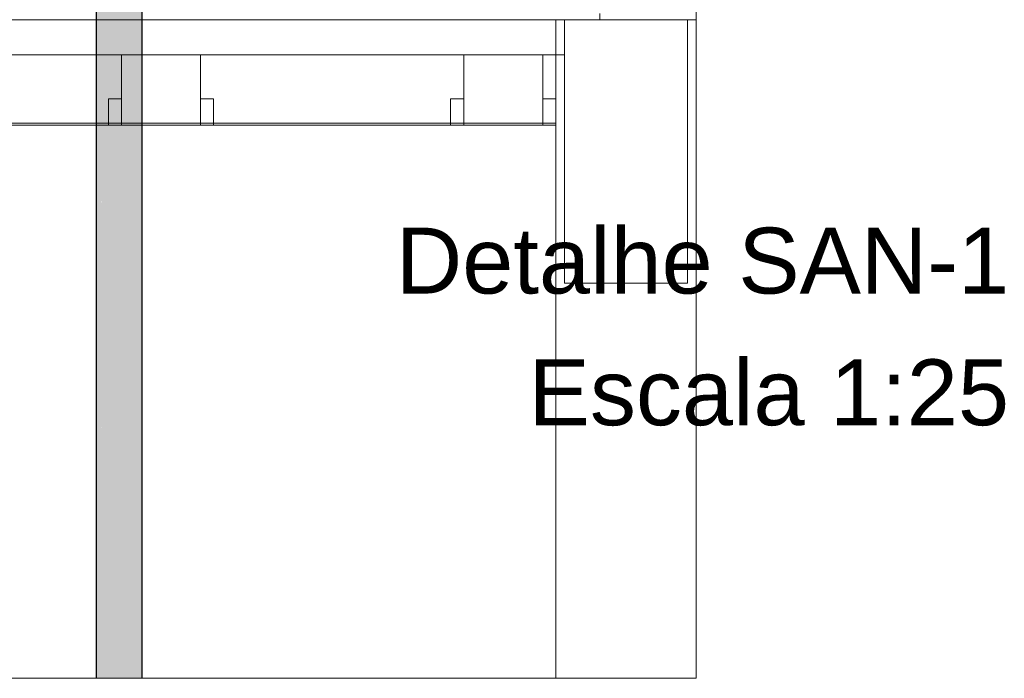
# Model space of a CAD drawing. Header units: millimetres. Extents: x -16331 to -10174, y -4135 to -3584.
# Tile 351 of 456: x -10256.27 to -10251.78, y -3959.25 to -3956.25. Entities that reach past the tile are written whole.
import ezdxf

# ---------------------------------------------------------------- set-up
doc = ezdxf.new("R2010")
doc.units = ezdxf.units.MM
doc.layers.add('CV-Condutos', color=1, linetype='Continuous')
for name, color, linetype, lineweight in [('DI-Elementos externos em corte', 9, 'Continuous', 18), ('DI-Elementos externos em vista', 9, 'Continuous', 5), ('DI-Títulos', 3, 'Continuous', 5), ('IFC-Parede-Contorno', 42, 'Continuous', 5)]:
    doc.layers.add(name, color=color, linetype=linetype, lineweight=lineweight)
doc.styles.add('Arial', font='arial.ttf', dxfattribs={"height": 100})

msp = doc.modelspace()

# ---------------------------------------------------------------- hatches: boundary and pattern name
at = {"layer": 'CV-Condutos', "linetype": 'Continuous'}
for points in [[(-10255.9126, -3959.2465), (-10255.9126, -3951.1495), (-10255.9218, -3959.2465)], [(-10255.8986, -3959.2465), (-10255.8866, -3959.2465), (-10255.8866, -3951.1495)], [(-10255.866, -3959.2465), (-10255.8483, -3959.2465), (-10255.8483, -3951.1495)], [(-10255.8483, -3959.2465), (-10255.8247, -3959.2465), (-10255.8043, -3951.1495), (-10255.8483, -3951.1495)], [(-10255.8247, -3959.2465), (-10255.8043, -3959.2465), (-10255.8043, -3951.1495)], [(-10255.8043, -3959.2465), (-10255.7817, -3959.2465), (-10255.7622, -3951.1495), (-10255.8043, -3951.1495)], [(-10255.7817, -3959.2465), (-10255.7622, -3959.2465), (-10255.7622, -3951.1495)], [(-10255.7622, -3959.2465), (-10255.7446, -3959.2465), (-10255.7293, -3951.1495), (-10255.7622, -3951.1495)], [(-10255.7446, -3959.2465), (-10255.7293, -3959.2465), (-10255.7293, -3951.1495)], [(-10255.7293, -3959.2465), (-10255.7197, -3959.2465), (-10255.7113, -3951.1495), (-10255.7293, -3951.1495)], [(-10255.7197, -3959.2465), (-10255.7113, -3959.2465), (-10255.7113, -3951.1495)], [(-10255.9126, -3959.2465), (-10255.8986, -3959.2465), (-10255.8867, -3951.1895), (-10255.9126, -3951.1895)], [(-10255.8866, -3959.2465), (-10255.866, -3959.2465), (-10255.8484, -3951.1895), (-10255.8866, -3951.1895)]]:
    msp.add_hatch(color=11, dxfattribs=at).paths.add_polyline_path(points)

# ---------------------------------------------------------------- linework, layer by layer
at = {"layer": 'CV-Condutos'}
for p, q in [((-10255.7113, -3959.2465), (-10255.7113, -3951.1495)), ((-10255.9218, -3951.1895), (-10255.9218, -3959.2465))]:
    msp.add_line(p, q, dxfattribs=at)
at = {"layer": 'DI-Elementos externos em corte'}
for p, q in [((-10253.1861, -3956.2465), (-10253.1861, -3955.6454)), ((-10253.6261, -3956.2181), (-10253.6261, -3956.2465)), ((-10253.8261, -3956.2465), (-10260.8294, -3956.2465)), ((-10255.9576, -3956.2465), (-10257.5129, -3956.2465)), ((-10255.8657, -3956.2465), (-10255.9576, -3956.2465)), ((-10255.8057, -3956.2465), (-10255.8657, -3956.2465)), ((-10255.4457, -3956.2465), (-10255.8057, -3956.2465)), ((-10254.142, -3956.2465), (-10255.4457, -3956.2465)), ((-10253.8857, -3956.2465), (-10254.142, -3956.2465)), ((-10253.8261, -3956.2465), (-10253.8857, -3956.2465)), ((-10253.7861, -3956.2465), (-10253.8261, -3956.2465)), ((-10253.8261, -3956.2465), (-10253.8261, -3956.4065)), ((-10253.8261, -3956.4065), (-10253.8261, -3956.2465)), ((-10253.7861, -3956.2465), (-10253.8261, -3956.2465)), ((-10253.6261, -3956.2465), (-10253.7861, -3956.2465)), ((-10253.7142, -3956.2465), (-10253.7861, -3956.2465)), ((-10253.7861, -3956.2465), (-10253.7861, -3956.4065)), ((-10253.7861, -3956.386), (-10253.7861, -3956.2465)), ((-10253.6261, -3956.2465), (-10253.7142, -3956.2465)), ((-10253.2663, -3956.2465), (-10253.6261, -3956.2465)), ((-10253.6261, -3956.2465), (-10253.4368, -3956.2465)), ((-10253.2261, -3956.2465), (-10253.6261, -3956.2465)), ((-10253.4368, -3956.2465), (-10253.3019, -3956.2465)), ((-10253.3019, -3956.2465), (-10253.2387, -3956.2465)), ((-10253.2617, -3956.2465), (-10253.2663, -3956.2465)), ((-10253.2261, -3956.2465), (-10253.2617, -3956.2465)), ((-10253.2387, -3956.2465), (-10253.2261, -3956.2465)), ((-10253.1861, -3956.2465), (-10253.2261, -3956.2465)), ((-10253.2261, -3956.2465), (-10253.1861, -3956.2465)), ((-10253.2261, -3956.4004), (-10253.2261, -3956.2465)), ((-10253.1861, -3956.8171), (-10253.1861, -3956.2465)), ((-10257.0057, -3956.4065), (-10255.8057, -3956.4065)), ((-10255.8057, -3956.4065), (-10255.4457, -3956.4065)), ((-10255.7595, -3956.4065), (-10255.8057, -3956.4065)), ((-10255.8057, -3956.4065), (-10255.8057, -3956.6065)), ((-10255.4457, -3956.4065), (-10255.7595, -3956.4065)), ((-10255.4457, -3956.4065), (-10254.2457, -3956.4065)), ((-10255.4457, -3956.4475), (-10255.4457, -3956.4065)), ((-10254.2457, -3956.4065), (-10253.8857, -3956.4065)), ((-10254.1995, -3956.4065), (-10254.2457, -3956.4065)), ((-10254.2457, -3956.4065), (-10254.2457, -3956.6065)), ((-10253.8857, -3956.4065), (-10254.1995, -3956.4065)), ((-10253.8857, -3956.4065), (-10253.8261, -3956.4065)), ((-10253.8857, -3956.4475), (-10253.8857, -3956.4065)), ((-10253.8261, -3956.4065), (-10253.8261, -3956.6065)), ((-10253.8261, -3956.6065), (-10253.8261, -3956.4065)), ((-10253.8261, -3956.4065), (-10253.7861, -3956.4065)), ((-10253.7861, -3956.4065), (-10253.7861, -3956.386)), ((-10253.7861, -3956.4065), (-10253.7861, -3957.2926)), ((-10253.2261, -3957.4465), (-10253.2261, -3956.4004)), ((-10255.4457, -3956.6065), (-10255.4457, -3956.4475)), ((-10253.8857, -3956.6065), (-10253.8857, -3956.4475)), ((-10255.858, -3956.6065), (-10255.8657, -3956.6065)), ((-10255.8657, -3956.6065), (-10255.8657, -3956.7111)), ((-10255.8057, -3956.6065), (-10255.858, -3956.6065)), ((-10255.8057, -3956.6065), (-10255.8057, -3956.6854)), ((-10255.8057, -3956.6219), (-10255.8057, -3956.6065)), ((-10255.8057, -3956.7185), (-10255.8057, -3956.6219)), ((-10255.438, -3956.6065), (-10255.4457, -3956.6065)), ((-10255.4457, -3956.6065), (-10255.4457, -3956.7111)), ((-10255.4457, -3956.7185), (-10255.4457, -3956.6065)), ((-10255.3857, -3956.6065), (-10255.438, -3956.6065)), ((-10255.3857, -3956.6219), (-10255.3857, -3956.6065)), ((-10255.3857, -3956.7185), (-10255.3857, -3956.6219)), ((-10254.298, -3956.6065), (-10254.3057, -3956.6065)), ((-10254.3057, -3956.6065), (-10254.3057, -3956.7111)), ((-10254.2457, -3956.6065), (-10254.298, -3956.6065)), ((-10254.2457, -3956.6065), (-10254.2457, -3956.6854)), ((-10254.2457, -3956.6219), (-10254.2457, -3956.6065)), ((-10254.2457, -3956.7185), (-10254.2457, -3956.6219)), ((-10253.8857, -3956.7185), (-10253.8857, -3956.6065)), ((-10253.878, -3956.6065), (-10253.8857, -3956.6065)), ((-10253.8857, -3956.6065), (-10253.8857, -3956.7111)), ((-10253.8261, -3956.6065), (-10253.878, -3956.6065)), ((-10253.8261, -3956.6065), (-10253.8261, -3956.7185)), ((-10253.8261, -3956.6663), (-10253.8261, -3956.6065)), ((-10253.8257, -3956.6065), (-10253.8261, -3956.6065)), ((-10253.8257, -3956.6219), (-10253.8257, -3956.6065)), ((-10253.8257, -3956.7185), (-10253.8257, -3956.6219)), ((-10253.8261, -3956.7185), (-10253.8261, -3956.6663)), ((-10261.8261, -3956.7265), (-10254.8293, -3956.7265)), ((-10253.8261, -3956.7185), (-10260.8228, -3956.7185)), ((-10256.9457, -3956.7265), (-10255.9576, -3956.7265)), ((-10255.9576, -3956.7265), (-10255.8657, -3956.7265)), ((-10255.8657, -3956.7111), (-10255.8657, -3956.7185)), ((-10255.8657, -3956.7185), (-10255.8657, -3956.7265)), ((-10255.8657, -3956.7265), (-10255.8057, -3956.7265)), ((-10255.8657, -3956.7265), (-10255.8133, -3956.7265)), ((-10255.8133, -3956.7265), (-10255.8057, -3956.7265)), ((-10255.8057, -3956.6854), (-10255.8057, -3956.7185)), ((-10255.8057, -3956.7265), (-10255.8057, -3956.7185)), ((-10255.8057, -3956.7185), (-10255.8057, -3956.7265)), ((-10255.8057, -3956.7265), (-10255.4457, -3956.7265)), ((-10255.8057, -3956.7265), (-10255.4918, -3956.7265)), ((-10255.4918, -3956.7265), (-10255.4457, -3956.7265)), ((-10255.4457, -3956.7111), (-10255.4457, -3956.7185)), ((-10255.4457, -3956.7185), (-10255.4457, -3956.7265)), ((-10255.4457, -3956.7265), (-10255.4457, -3956.7185)), ((-10255.4457, -3956.7265), (-10255.3933, -3956.7265)), ((-10255.3933, -3956.7265), (-10255.3857, -3956.7265)), ((-10255.3857, -3956.7265), (-10255.3857, -3956.7185)), ((-10255.3857, -3956.7265), (-10254.3057, -3956.7265)), ((-10254.8293, -3956.7265), (-10254.3057, -3956.7265)), ((-10254.3057, -3956.7111), (-10254.3057, -3956.7185)), ((-10254.3057, -3956.7185), (-10254.3057, -3956.7265)), ((-10254.3057, -3956.7265), (-10254.2457, -3956.7265)), ((-10254.3057, -3956.7265), (-10254.2457, -3956.7265)), ((-10254.3057, -3956.7265), (-10254.2533, -3956.7265)), ((-10254.2533, -3956.7265), (-10254.2457, -3956.7265)), ((-10254.2457, -3956.6854), (-10254.2457, -3956.7185)), ((-10254.2457, -3956.7185), (-10254.2457, -3956.7265)), ((-10254.2457, -3956.7265), (-10254.2457, -3956.7185)), ((-10254.2457, -3956.7265), (-10254.142, -3956.7265)), ((-10254.2457, -3956.7265), (-10253.8857, -3956.7265)), ((-10254.2457, -3956.7265), (-10253.9318, -3956.7265)), ((-10254.142, -3956.7265), (-10253.8857, -3956.7265)), ((-10253.9318, -3956.7265), (-10253.8857, -3956.7265)), ((-10253.8857, -3956.7111), (-10253.8857, -3956.7185)), ((-10253.8857, -3956.7265), (-10253.8857, -3956.7185)), ((-10253.8857, -3956.7185), (-10253.8857, -3956.7265)), ((-10253.8857, -3956.7265), (-10253.8261, -3956.7265)), ((-10253.8857, -3956.7265), (-10253.8261, -3956.7265)), ((-10253.8857, -3956.7265), (-10253.8333, -3956.7265)), ((-10253.8333, -3956.7265), (-10253.8261, -3956.7265)), ((-10253.8261, -3956.7265), (-10253.8261, -3956.7185)), ((-10253.8261, -3956.7255), (-10253.8261, -3956.7185)), ((-10253.8261, -3956.7265), (-10253.8261, -3956.7255)), ((-10253.8261, -3956.7265), (-10253.8261, -3956.8171)), ((-10253.8261, -3956.7265), (-10253.8257, -3956.7265)), ((-10253.8257, -3956.7265), (-10253.8257, -3956.7185)), ((-10253.8261, -3956.8171), (-10253.8261, -3957.4465)), ((-10253.1861, -3957.4465), (-10253.1861, -3956.8171)), ((-10253.7861, -3957.2926), (-10253.7861, -3957.4465)), ((-10253.8261, -3957.4465), (-10253.8261, -3959.2465)), ((-10253.7861, -3957.4465), (-10253.2979, -3957.4465)), ((-10253.2979, -3957.4465), (-10253.2261, -3957.4465)), ((-10253.1861, -3959.2465), (-10253.1861, -3957.4465)), ((-10253.8261, -3959.2465), (-10253.7861, -3959.2465)), ((-10253.7861, -3959.2465), (-10253.7468, -3959.2465)), ((-10253.7468, -3959.2465), (-10253.2261, -3959.2465)), ((-10253.2261, -3959.2465), (-10253.1861, -3959.2465))]:
    msp.add_line(p, q, dxfattribs=at)
at = {"layer": 'DI-Elementos externos em corte', "lineweight": 5}
for p, q in [((-10253.1861, -3956.2465), (-10253.1861, -3955.6454)), ((-10253.6261, -3956.2181), (-10253.6261, -3956.2465)), ((-10253.8261, -3956.2465), (-10260.8294, -3956.2465)), ((-10255.9576, -3956.2465), (-10257.5129, -3956.2465)), ((-10255.8657, -3956.2465), (-10255.9576, -3956.2465)), ((-10255.8057, -3956.2465), (-10255.8657, -3956.2465)), ((-10255.4457, -3956.2465), (-10255.8057, -3956.2465)), ((-10254.142, -3956.2465), (-10255.4457, -3956.2465)), ((-10253.8857, -3956.2465), (-10254.142, -3956.2465)), ((-10253.8261, -3956.2465), (-10253.8857, -3956.2465)), ((-10253.7861, -3956.2465), (-10253.8261, -3956.2465)), ((-10253.8261, -3956.2465), (-10253.8261, -3956.4065)), ((-10253.8261, -3956.4065), (-10253.8261, -3956.2465)), ((-10253.7861, -3956.2465), (-10253.8261, -3956.2465)), ((-10253.6261, -3956.2465), (-10253.7861, -3956.2465)), ((-10253.7142, -3956.2465), (-10253.7861, -3956.2465)), ((-10253.7861, -3956.2465), (-10253.7861, -3956.4065)), ((-10253.7861, -3956.386), (-10253.7861, -3956.2465)), ((-10253.6261, -3956.2465), (-10253.7142, -3956.2465)), ((-10253.2663, -3956.2465), (-10253.6261, -3956.2465)), ((-10253.6261, -3956.2465), (-10253.4368, -3956.2465)), ((-10253.2261, -3956.2465), (-10253.6261, -3956.2465)), ((-10253.4368, -3956.2465), (-10253.3019, -3956.2465)), ((-10253.3019, -3956.2465), (-10253.2387, -3956.2465)), ((-10253.2617, -3956.2465), (-10253.2663, -3956.2465)), ((-10253.2261, -3956.2465), (-10253.2617, -3956.2465)), ((-10253.2387, -3956.2465), (-10253.2261, -3956.2465)), ((-10253.1861, -3956.2465), (-10253.2261, -3956.2465)), ((-10253.2261, -3956.2465), (-10253.1861, -3956.2465)), ((-10253.2261, -3956.4004), (-10253.2261, -3956.2465)), ((-10253.1861, -3956.8171), (-10253.1861, -3956.2465)), ((-10257.0057, -3956.4065), (-10255.8057, -3956.4065)), ((-10255.8057, -3956.4065), (-10255.4457, -3956.4065)), ((-10255.7595, -3956.4065), (-10255.8057, -3956.4065)), ((-10255.8057, -3956.4065), (-10255.8057, -3956.6065)), ((-10255.4457, -3956.4065), (-10255.7595, -3956.4065)), ((-10255.4457, -3956.4065), (-10254.2457, -3956.4065)), ((-10255.4457, -3956.4475), (-10255.4457, -3956.4065)), ((-10254.2457, -3956.4065), (-10253.8857, -3956.4065)), ((-10254.1995, -3956.4065), (-10254.2457, -3956.4065)), ((-10254.2457, -3956.4065), (-10254.2457, -3956.6065)), ((-10253.8857, -3956.4065), (-10254.1995, -3956.4065)), ((-10253.8857, -3956.4065), (-10253.8261, -3956.4065)), ((-10253.8857, -3956.4475), (-10253.8857, -3956.4065)), ((-10253.8261, -3956.4065), (-10253.8261, -3956.6065)), ((-10253.8261, -3956.6065), (-10253.8261, -3956.4065)), ((-10253.8261, -3956.4065), (-10253.7861, -3956.4065)), ((-10253.7861, -3956.4065), (-10253.7861, -3956.386)), ((-10253.7861, -3956.4065), (-10253.7861, -3957.2926)), ((-10253.2261, -3957.4465), (-10253.2261, -3956.4004)), ((-10255.4457, -3956.6065), (-10255.4457, -3956.4475)), ((-10253.8857, -3956.6065), (-10253.8857, -3956.4475)), ((-10255.858, -3956.6065), (-10255.8657, -3956.6065)), ((-10255.8657, -3956.6065), (-10255.8657, -3956.7111)), ((-10255.8057, -3956.6065), (-10255.858, -3956.6065)), ((-10255.8057, -3956.6065), (-10255.8057, -3956.6854)), ((-10255.8057, -3956.6219), (-10255.8057, -3956.6065)), ((-10255.8057, -3956.7185), (-10255.8057, -3956.6219)), ((-10255.438, -3956.6065), (-10255.4457, -3956.6065)), ((-10255.4457, -3956.6065), (-10255.4457, -3956.7111)), ((-10255.4457, -3956.7185), (-10255.4457, -3956.6065)), ((-10255.3857, -3956.6065), (-10255.438, -3956.6065)), ((-10255.3857, -3956.6219), (-10255.3857, -3956.6065)), ((-10255.3857, -3956.7185), (-10255.3857, -3956.6219)), ((-10254.298, -3956.6065), (-10254.3057, -3956.6065)), ((-10254.3057, -3956.6065), (-10254.3057, -3956.7111)), ((-10254.2457, -3956.6065), (-10254.298, -3956.6065)), ((-10254.2457, -3956.6065), (-10254.2457, -3956.6854)), ((-10254.2457, -3956.6219), (-10254.2457, -3956.6065)), ((-10254.2457, -3956.7185), (-10254.2457, -3956.6219)), ((-10253.8857, -3956.7185), (-10253.8857, -3956.6065)), ((-10253.878, -3956.6065), (-10253.8857, -3956.6065)), ((-10253.8857, -3956.6065), (-10253.8857, -3956.7111)), ((-10253.8261, -3956.6065), (-10253.878, -3956.6065)), ((-10253.8261, -3956.6065), (-10253.8261, -3956.7185)), ((-10253.8261, -3956.6663), (-10253.8261, -3956.6065)), ((-10253.8257, -3956.6065), (-10253.8261, -3956.6065)), ((-10253.8257, -3956.6219), (-10253.8257, -3956.6065)), ((-10253.8257, -3956.7185), (-10253.8257, -3956.6219)), ((-10253.8261, -3956.7185), (-10253.8261, -3956.6663)), ((-10261.8261, -3956.7265), (-10254.8293, -3956.7265)), ((-10253.8261, -3956.7185), (-10260.8228, -3956.7185)), ((-10256.9457, -3956.7265), (-10255.9576, -3956.7265)), ((-10255.9576, -3956.7265), (-10255.8657, -3956.7265)), ((-10255.8657, -3956.7111), (-10255.8657, -3956.7185)), ((-10255.8657, -3956.7185), (-10255.8657, -3956.7265)), ((-10255.8657, -3956.7265), (-10255.8057, -3956.7265)), ((-10255.8657, -3956.7265), (-10255.8133, -3956.7265)), ((-10255.8133, -3956.7265), (-10255.8057, -3956.7265)), ((-10255.8057, -3956.6854), (-10255.8057, -3956.7185)), ((-10255.8057, -3956.7265), (-10255.8057, -3956.7185)), ((-10255.8057, -3956.7185), (-10255.8057, -3956.7265)), ((-10255.8057, -3956.7265), (-10255.4457, -3956.7265)), ((-10255.8057, -3956.7265), (-10255.4918, -3956.7265)), ((-10255.4918, -3956.7265), (-10255.4457, -3956.7265)), ((-10255.4457, -3956.7111), (-10255.4457, -3956.7185)), ((-10255.4457, -3956.7185), (-10255.4457, -3956.7265)), ((-10255.4457, -3956.7265), (-10255.4457, -3956.7185)), ((-10255.4457, -3956.7265), (-10255.3933, -3956.7265)), ((-10255.3933, -3956.7265), (-10255.3857, -3956.7265)), ((-10255.3857, -3956.7265), (-10255.3857, -3956.7185)), ((-10255.3857, -3956.7265), (-10254.3057, -3956.7265)), ((-10254.8293, -3956.7265), (-10254.3057, -3956.7265)), ((-10254.3057, -3956.7111), (-10254.3057, -3956.7185)), ((-10254.3057, -3956.7185), (-10254.3057, -3956.7265)), ((-10254.3057, -3956.7265), (-10254.2457, -3956.7265)), ((-10254.3057, -3956.7265), (-10254.2457, -3956.7265)), ((-10254.3057, -3956.7265), (-10254.2533, -3956.7265)), ((-10254.2533, -3956.7265), (-10254.2457, -3956.7265)), ((-10254.2457, -3956.6854), (-10254.2457, -3956.7185)), ((-10254.2457, -3956.7185), (-10254.2457, -3956.7265)), ((-10254.2457, -3956.7265), (-10254.2457, -3956.7185)), ((-10254.2457, -3956.7265), (-10254.142, -3956.7265)), ((-10254.2457, -3956.7265), (-10253.8857, -3956.7265)), ((-10254.2457, -3956.7265), (-10253.9318, -3956.7265)), ((-10254.142, -3956.7265), (-10253.8857, -3956.7265)), ((-10253.9318, -3956.7265), (-10253.8857, -3956.7265)), ((-10253.8857, -3956.7111), (-10253.8857, -3956.7185)), ((-10253.8857, -3956.7265), (-10253.8857, -3956.7185)), ((-10253.8857, -3956.7185), (-10253.8857, -3956.7265)), ((-10253.8857, -3956.7265), (-10253.8261, -3956.7265)), ((-10253.8857, -3956.7265), (-10253.8261, -3956.7265)), ((-10253.8857, -3956.7265), (-10253.8333, -3956.7265)), ((-10253.8333, -3956.7265), (-10253.8261, -3956.7265)), ((-10253.8261, -3956.7265), (-10253.8261, -3956.7185)), ((-10253.8261, -3956.7255), (-10253.8261, -3956.7185)), ((-10253.8261, -3956.7265), (-10253.8261, -3956.7255)), ((-10253.8261, -3956.7265), (-10253.8261, -3956.8171)), ((-10253.8261, -3956.7265), (-10253.8257, -3956.7265)), ((-10253.8257, -3956.7265), (-10253.8257, -3956.7185)), ((-10253.8261, -3956.8171), (-10253.8261, -3957.4465)), ((-10253.1861, -3957.4465), (-10253.1861, -3956.8171)), ((-10253.7861, -3957.2926), (-10253.7861, -3957.4465)), ((-10253.8261, -3957.4465), (-10253.8261, -3959.2465)), ((-10253.7861, -3957.4465), (-10253.2979, -3957.4465)), ((-10253.2979, -3957.4465), (-10253.2261, -3957.4465)), ((-10253.1861, -3959.2465), (-10253.1861, -3957.4465)), ((-10253.8261, -3959.2465), (-10253.7861, -3959.2465)), ((-10253.7861, -3959.2465), (-10253.7468, -3959.2465)), ((-10253.7468, -3959.2465), (-10253.2261, -3959.2465)), ((-10253.2261, -3959.2465), (-10253.1861, -3959.2465))]:
    msp.add_line(p, q, dxfattribs=at)
at = {"layer": 'DI-Elementos externos em vista'}
msp.add_line((-10256.8127, -3959.2465), (-10253.8261, -3959.2465), dxfattribs=at)
at = {"layer": 'IFC-Parede-Contorno', "lineweight": 5}
msp.add_line((-10256.8127, -3959.2465), (-10253.8261, -3959.2465), dxfattribs=at)

# ---------------------------------------------------------------- texts
at = {"layer": 'DI-Títulos', "char_height": 0.3, "attachment_point": 9, "line_spacing_factor": 0.6, "style": 'Arial'}
for s, insert, width in [('Detalhe SAN-1', (-10251.7604, -3957.4981), 5.590244), ('Escala 1:25', (-10251.7604, -3958.0981), 4.379726)]:
    msp.add_mtext(s, dxfattribs=dict(at, insert=insert, width=width))

doc.saveas('drawing.dxf')
